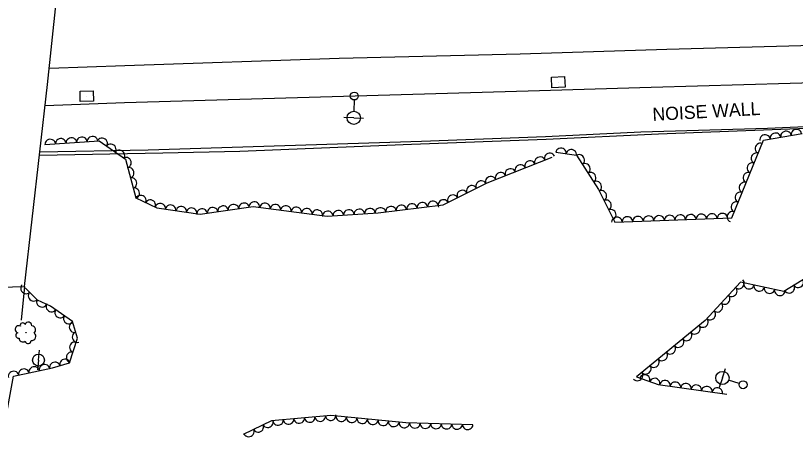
# Model space of a CAD drawing. Extents: x 1722896 to 1754269, y 648279 to 666297.
# Drawn here: x 1749318.8 to 1749614, y 652589.4 to 652749.3 of the extents above; entities that cross this region are included whole.
import ezdxf

# ---------------------------------------------------------------- set-up
doc = ezdxf.new("R2010")
doc.units = 0
for name, color, linetype in [('DESIGN - CENTERLINE - Proposed', 7, 'Continuous'), ('DESIGN - SCRATCH - User 1', 7, 'Continuous'), ('SURVEY - CENTERLINE - Preliminary Text', 7, 'Continuous'), ('SURVEY - DRAINAGE - Natural Features', 7, 'Continuous'), ('SURVEY - DTM - Breaklines', 7, 'Continuous'), ('SURVEY - VEGETATION - Features with Text', 7, 'Continuous')]:
    doc.layers.add(name, color=color, linetype=linetype)

msp = doc.modelspace()

# ---------------------------------------------------------------- linework, layer by layer
at = {"layer": 'DESIGN - CENTERLINE - Proposed'}
for points in [[(1749353.15, 652894.46), (1749298.98, 652893.03), (1749291.55, 652839.29), (1749281.3, 652740.92), (1749276.57, 652701.17), (1749267.86, 652645.07), (1749322.17, 652646.54), (1749330.9, 652723.19), (1749337.67, 652787.93), (1749342.06, 652831.07), (1749346.06, 652864.55), (1749353.15, 652894.46)], [(1749322.17, 652646.54), (1749320.83, 652633.79)]]:
    msp.add_lwpolyline(points, dxfattribs=at)
at = {"layer": 'DESIGN - SCRATCH - User 1'}
for points in [[(1749519.44, 652703.51), (1749555.45, 652705.2), (1749603.44, 652706.62), (1749686.35, 652710.28), (1749785.46, 652711.43), (1749827.07, 652712.61), (1749827.1, 652712), (1749825.18, 652711.78), (1749804.21, 652711.24), (1749797.03, 652710.77), (1749784.35, 652710.47), (1749687.54, 652709.29), (1749631.76, 652707.04), (1749562.21, 652704.34), (1749519.69, 652702.35)], [(1749519.69, 652702.35), (1749468.73, 652700.46), (1749403.69, 652697.79), (1749374.51, 652697.14), (1749327.84, 652696.32)], [(1749327.99, 652697.66), (1749369, 652698.39), (1749472.41, 652701.74), (1749519.44, 652703.51)]]:
    msp.add_lwpolyline(points, dxfattribs=at)
at = {"layer": 'SURVEY - CENTERLINE - Preliminary Text'}
for points in [[(1749509.8, 652734.84), (1749565.38, 652736.61), (1749648.41, 652738.9), (1749714.72, 652740.72), (1749772.9, 652742.48), (1749847.95, 652744.51), (1749922.36, 652746.83), (1750010.54, 652749.32), (1750110.05, 652752.58), (1750226.65, 652755.94), (1750316.35, 652760), (1750409.07, 652765.53), (1750497.48, 652772.91)], [(1749512.79, 652720.72), (1749559.46, 652722.16), (1749612.08, 652723.69), (1749660.32, 652725.13), (1749707.52, 652726.17), (1749757.04, 652728.68), (1749770.79, 652726.86), (1749778.74, 652721.67), (1749782.04, 652714.91), (1749782.71, 652710.85), (1749792.9, 652711.17), (1749794.07, 652718.58), (1749800.79, 652725.8), (1749809.07, 652729.24), (1749845.74, 652730.51), (1749921.54, 652732.58), (1749965.59, 652734.37), (1750020.09, 652735.37), (1750068.86, 652737.3), (1750129.19, 652738.75), (1750179.79, 652741.15)], [(1749331.55, 652729.41), (1749360.09, 652730.36), (1749441.32, 652733.14), (1749509.8, 652734.84)], [(1749330, 652715.28), (1749359.95, 652716.3), (1749512.79, 652720.72)]]:
    msp.add_lwpolyline(points, dxfattribs=at)
at = {"layer": 'SURVEY - DRAINAGE - Natural Features'}
for p, q in [((1749524.22, 652724.06), (1749524.22, 652724.06)), ((1749345.73, 652718.74), (1749345.73, 652718.74))]:
    msp.add_line(p, q, dxfattribs=at)
for points in [[(1749521.81, 652721.94), (1749521.62, 652725.94), (1749526.62, 652726.18), (1749526.81, 652722.18), (1749521.81, 652721.94)], [(1749343.27, 652716.69), (1749343.19, 652720.69), (1749348.18, 652720.8), (1749348.27, 652716.8), (1749343.27, 652716.69)]]:
    msp.add_lwpolyline(points, dxfattribs=at)
at = {"layer": 'SURVEY - DTM - Breaklines'}
for p, q in [((1749446.96, 652717.31), (1749446.86, 652713.06)), ((1749446.8, 652710.56), (1749443.05, 652710.65)), ((1749446.8, 652710.56), (1749450.55, 652710.47)), ((1749327.43, 652618.7), (1749327.83, 652622.43)), ((1749327.43, 652618.7), (1749327.02, 652614.98)), ((1749586.39, 652611.93), (1749587.57, 652615.49)), ((1749586.39, 652611.93), (1749585.21, 652608.37)), ((1749592.8, 652609.81), (1749588.76, 652611.14))]:
    msp.add_line(p, q, dxfattribs=at)
for centre, radius in [((1749446.99, 652718.81), 1.5), ((1749446.8, 652710.56), 2.5), ((1749327.43, 652618.7), 2.25), ((1749586.39, 652611.93), 2.5), ((1749594.22, 652609.34), 1.5)]:
    msp.add_circle(centre, radius, dxfattribs=at)
at = {"layer": 'SURVEY - VEGETATION - Features with Text'}
for points in [[(1749523.29, 652697.49), (1749531.17, 652696.34), (1749539.46, 652683.36), (1749545.62, 652671), (1749589.92, 652672.57), (1749602.01, 652702.13), (1749616.53, 652704.65)], [(1749329.89, 652700.39), (1749350.43, 652701.8), (1749360.32, 652694.83), (1749364.27, 652680.2), (1749372.2, 652676.4), (1749388.59, 652674.03), (1749408.68, 652676.87), (1749436.73, 652673.26), (1749456.02, 652674.49), (1749480.6, 652677.55), (1749497.29, 652685.89), (1749521.9, 652695.65)], [(1749623.26, 652653.03), (1749609.61, 652644.74), (1749593.24, 652648.24), (1749579.87, 652633.69), (1749553.83, 652612.4), (1749562.07, 652609.45), (1749588.02, 652605.76)], [(1749314.05, 652590.98), (1749317.94, 652612.58), (1749325.61, 652614.26), (1749332.69, 652615.77), (1749339.19, 652617.69), (1749342.21, 652627), (1749340.35, 652633.29), (1749331.96, 652639.1), (1749327.09, 652641.47), (1749322.52, 652645.93)], [(1749491.93, 652594.19), (1749466.55, 652594.88), (1749438.15, 652597.72), (1749415.68, 652595.68), (1749404.96, 652590.52)]]:
    msp.add_lwpolyline(points, dxfattribs=at)
msp.add_circle((1749322.72, 652629.12), 0.0473, dxfattribs=at)
for centre, radius, start, end in [((1749319.94, 652630.37), 1.35, 61.8258, 255.2455), ((1749321.45, 652631.89), 0.931, 21.8051, 200.5507), ((1749323.56, 652631.69), 1.36, 359.6889, 156.4779), ((1749324.81, 652630.14), 1.55, 308.7417, 86.2659), ((1749319.85, 652628.06), 1.03, 104.4444, 281.7636), ((1749324.91, 652627.67), 1.53, 259.6375, 55.476), ((1749321.52, 652627.05), 1.46, 179.7315, 306.5772), ((1749323.51, 652626.07), 1.13, 189.8904, 4.8907)]:
    msp.add_arc(centre, radius, start, end, dxfattribs=at)
for centre, major_axis in [((1749610.44, 652703.59), (1.97, 0.34)), ((1749614.38, 652704.28), (1.97, 0.34)), ((1749331.89, 652700.53), (2, 0.14)), ((1749335.88, 652700.8), (2, 0.14)), ((1749339.87, 652701.08), (2, 0.14)), ((1749343.86, 652701.35), (2, 0.14)), ((1749347.85, 652701.62), (2, 0.14)), ((1749351.58, 652700.98), (1.63, -1.15)), ((1749602.56, 652702.23), (1.97, 0.34)), ((1749606.5, 652702.91), (1.97, 0.34)), ((1749354.85, 652698.68), (1.63, -1.15)), ((1749600.71, 652698.94), (0.76, 1.85)), ((1749358.12, 652696.37), (1.63, -1.15)), ((1749520.97, 652695.28), (1.86, 0.74)), ((1749525.27, 652697.2), (1.98, -0.29)), ((1749529.22, 652696.62), (1.98, -0.29)), ((1749532.26, 652694.62), (1.08, -1.69)), ((1749599.19, 652695.24), (0.76, 1.85)), ((1749360.66, 652693.56), (0.52, -1.93)), ((1749513.54, 652692.33), (1.86, 0.74)), ((1749517.26, 652693.81), (1.86, 0.74)), ((1749534.42, 652691.25), (1.08, -1.69)), ((1749597.68, 652691.54), (0.76, 1.85)), ((1749361.7, 652689.7), (0.52, -1.93)), ((1749506.1, 652689.38), (1.86, 0.74)), ((1749509.82, 652690.86), (1.86, 0.74)), ((1749362.75, 652685.83), (0.52, -1.93)), ((1749498.66, 652686.44), (1.86, 0.74)), ((1749502.38, 652687.91), (1.86, 0.74)), ((1749536.57, 652687.88), (1.08, -1.69)), ((1749596.17, 652687.84), (0.76, 1.85)), ((1749491.45, 652682.98), (1.79, 0.89)), ((1749495.03, 652684.77), (1.79, 0.89)), ((1749538.73, 652684.51), (1.08, -1.69)), ((1749594.65, 652684.13), (0.76, 1.85)), ((1749363.79, 652681.97), (0.52, -1.93)), ((1749484.3, 652679.4), (1.79, 0.89)), ((1749487.88, 652681.19), (1.79, 0.89)), ((1749540.64, 652681), (0.89, -1.79)), ((1749593.14, 652680.43), (0.76, 1.85)), ((1749366.21, 652679.26), (1.8, -0.86)), ((1749369.82, 652677.54), (1.8, -0.86)), ((1749409.19, 652676.8), (1.98, -0.26)), ((1749472.8, 652676.58), (1.98, 0.25)), ((1749476.77, 652677.07), (1.98, 0.25)), ((1749480.72, 652677.61), (1.79, 0.89)), ((1749542.42, 652677.42), (0.89, -1.79)), ((1749591.62, 652676.73), (0.76, 1.85)), ((1749373.55, 652676.21), (1.98, -0.29)), ((1749377.51, 652675.63), (1.98, -0.29)), ((1749381.47, 652675.06), (1.98, -0.29)), ((1749385.43, 652674.49), (1.98, -0.29)), ((1749389.39, 652674.14), (1.98, 0.28)), ((1749393.35, 652674.7), (1.98, 0.28)), ((1749397.31, 652675.26), (1.98, 0.28)), ((1749401.27, 652675.82), (1.98, 0.28)), ((1749405.23, 652676.38), (1.98, 0.28)), ((1749413.16, 652676.29), (1.98, -0.26)), ((1749417.13, 652675.78), (1.98, -0.26)), ((1749421.09, 652675.27), (1.98, -0.26)), ((1749425.06, 652674.76), (1.98, -0.26)), ((1749429.03, 652674.25), (1.98, -0.26)), ((1749432.99, 652673.74), (1.98, -0.26)), ((1749444.95, 652673.79), (2, 0.13)), ((1749448.94, 652674.04), (2, 0.13)), ((1749452.93, 652674.3), (2, 0.13)), ((1749456.92, 652674.6), (1.98, 0.25)), ((1749460.89, 652675.1), (1.98, 0.25)), ((1749464.86, 652675.59), (1.98, 0.25)), ((1749468.83, 652676.09), (1.98, 0.25)), ((1749544.21, 652673.84), (0.89, -1.79)), ((1749436.96, 652673.28), (2, 0.13)), ((1749440.96, 652673.53), (2, 0.13)), ((1749546.44, 652671.03), (2, 0.07)), ((1749550.44, 652671.17), (2, 0.07)), ((1749554.44, 652671.31), (2, 0.07)), ((1749558.44, 652671.45), (2, 0.07)), ((1749562.43, 652671.59), (2, 0.07)), ((1749566.43, 652671.73), (2, 0.07)), ((1749570.43, 652671.88), (2, 0.07)), ((1749574.43, 652672.02), (2, 0.07)), ((1749578.42, 652672.16), (2, 0.07)), ((1749582.42, 652672.3), (2, 0.07)), ((1749586.42, 652672.44), (2, 0.07)), ((1749590.11, 652673.03), (0.76, 1.85)), ((1749592.72, 652647.68), (-1.35, -1.47)), ((1749615.16, 652648.11), (-1.71, -1.04)), ((1749322.65, 652645.81), (-1.43, 1.4)), ((1749590.02, 652644.73), (-1.35, -1.47)), ((1749596.4, 652647.56), (-1.96, 0.42)), ((1749600.31, 652646.73), (-1.96, 0.42)), ((1749604.23, 652645.89), (-1.96, 0.42)), ((1749611.74, 652646.03), (-1.71, -1.04)), ((1749325.51, 652643.01), (-1.43, 1.4)), ((1749587.31, 652641.79), (-1.35, -1.47)), ((1749608.14, 652645.05), (-1.96, 0.42)), ((1749328.7, 652640.69), (-1.8, 0.87)), ((1749584.6, 652638.84), (-1.35, -1.47)), ((1749332.27, 652638.89), (-1.64, 1.14)), ((1749335.56, 652636.61), (-1.64, 1.14)), ((1749581.9, 652635.9), (-1.35, -1.47)), ((1749338.84, 652634.33), (-1.64, 1.14)), ((1749579.1, 652633.05), (-1.55, -1.27)), ((1749340.97, 652631.21), (-0.57, 1.92)), ((1749576, 652630.52), (-1.55, -1.27)), ((1749342.1, 652627.38), (-0.57, 1.92)), ((1749572.9, 652627.99), (-1.55, -1.27)), ((1749341.1, 652623.57), (0.62, 1.9)), ((1749569.8, 652625.46), (-1.55, -1.27)), ((1749566.71, 652622.93), (-1.55, -1.27)), ((1749339.87, 652619.76), (0.62, 1.9)), ((1749563.61, 652620.4), (-1.55, -1.27)), ((1749329.72, 652615.14), (1.96, 0.42)), ((1749333.61, 652616.04), (1.92, 0.57)), ((1749337.45, 652617.17), (1.92, 0.57)), ((1749557.42, 652615.33), (-1.55, -1.27)), ((1749560.51, 652617.86), (-1.55, -1.27)), ((1749317.99, 652612.59), (1.95, 0.43)), ((1749321.9, 652613.45), (1.95, 0.43)), ((1749325.81, 652614.3), (1.96, 0.42)), ((1749554.32, 652612.8), (-1.55, -1.27)), ((1749556.99, 652611.26), (1.88, -0.67)), ((1749560.76, 652609.91), (1.88, -0.67)), ((1749564.65, 652609.08), (1.98, -0.28)), ((1749568.61, 652608.52), (1.98, -0.28)), ((1749572.57, 652607.96), (1.98, -0.28)), ((1749576.53, 652607.39), (1.98, -0.28)), ((1749580.49, 652606.83), (1.98, -0.28)), ((1749584.45, 652606.27), (1.98, -0.28)), ((1749414.32, 652595.03), (-1.8, -0.87)), ((1749418.16, 652595.91), (-1.99, -0.18)), ((1749422.14, 652596.27), (-1.99, -0.18)), ((1749426.13, 652596.63), (-1.99, -0.18)), ((1749430.11, 652596.99), (-1.99, -0.18)), ((1749434.09, 652597.35), (-1.99, -0.18)), ((1749438.08, 652597.71), (-1.99, -0.18)), ((1749442.06, 652597.33), (-1.99, 0.2)), ((1749446.04, 652596.93), (-1.99, 0.2)), ((1749450.02, 652596.53), (-1.99, 0.2)), ((1749454, 652596.14), (-1.99, 0.2)), ((1749457.98, 652595.74), (-1.99, 0.2)), ((1749410.71, 652593.29), (-1.8, -0.87)), ((1749461.96, 652595.34), (-1.99, 0.2)), ((1749465.94, 652594.94), (-1.99, 0.2)), ((1749469.93, 652594.79), (-2, 0.05)), ((1749473.93, 652594.68), (-2, 0.05)), ((1749477.93, 652594.57), (-2, 0.05)), ((1749481.93, 652594.46), (-2, 0.05)), ((1749485.93, 652594.36), (-2, 0.05)), ((1749489.93, 652594.25), (-2, 0.05)), ((1749407.11, 652591.56), (-1.8, -0.87))]:
    msp.add_ellipse(centre, major_axis=major_axis, ratio=0.940188, start_param=0, end_param=3.141593, dxfattribs=at)

# ---------------------------------------------------------------- texts
at = {"layer": 'DESIGN - SCRATCH - User 1'}
msp.add_text('NOISE WALL', height=5, rotation=3.2412, dxfattribs=at).set_placement((1749560.04, 652709.34))

doc.saveas('drawing.dxf')
